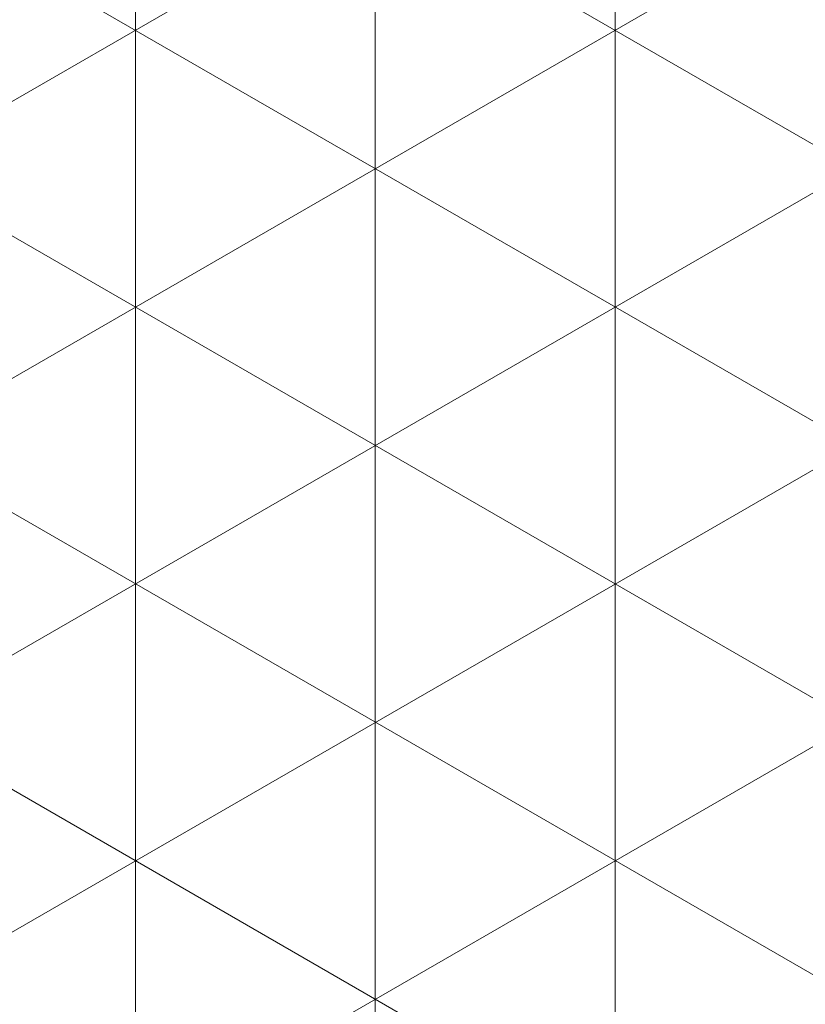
# Model space of a CAD drawing. Header units: millimetres. Extents: x -57642 to 5082813, y -177084 to 58112.
# Tile 671 of 1056: x 51525.24 to 51530.44, y -38508.98 to -38502.46. Entities that reach past the tile are written whole.
import ezdxf

# ---------------------------------------------------------------- set-up
doc = ezdxf.new("R2010")
doc.units = ezdxf.units.MM
doc.layers.add('Bemaßung', color=7, linetype='Continuous', lineweight=9)
doc.dimstyles.new('DIN', dxfattribs={"dimtxt": 2.5, "dimasz": 2.5, "dimexe": 1.25, "dimexo": 0.625, "dimtad": 1, "dimtih": 1, "dimdec": 4, "dimdsep": 46, "dimlunit": 6, "dimtxsty": 'Standard', "dimcen": 2.5, "dimadec": 0, "dimazin": 0, "dimtfac": 1, "dimtdec": 4, "dimtmove": 0, "dimatfit": 3, "dimfxl": 0, "dimtvp": 1, "dimtolj": 1, "dimtzin": 0, "dimarcsym": 0})

# ---------------------------------------------------------------- blocks, each defined once
blk = doc.blocks.new('_Oblique')
at = {"color": 0, "linetype": 'ByBlock', "lineweight": -2}
blk.add_line((-0.5, -0.5), (0.5, 0.5), dxfattribs=at)
blk = doc.blocks.new('*D709')
at = {"layer": 'Bemaßung', "color": 0, "lineweight": -2, "transparency": 16777216}
for p, q in [((52078.0855, -38513.0039), (52659.2505, -38513.0039)), ((52534.2505, -45843.2639), (52534.2505, -38513.0039)), ((52143.0855, -45843.2639), (52659.2505, -45843.2639))]:
    blk.add_line(p, q, dxfattribs=at)
at = {"layer": 'DEFPOINTS', "color": 0, "transparency": 16777216}
for p in [(51378.0855, -38513.0039), (52534.2505, -38513.0039), (51443.0855, -45843.2639)]:
    blk.add_point(p, dxfattribs=at)
at = {"layer": 'Bemaßung', "color": 0, "lineweight": -2, "transparency": 16777216, "xscale": 200, "yscale": 200, "zscale": 200}
for p, rotation in [((52534.2505, -38513.0039), 90), ((52534.2505, -45843.2639), 270)]:
    blk.add_blockref('_Oblique', p, dxfattribs=dict(at, rotation=rotation))
at = {"layer": 'Bemaßung', "color": 0, "transparency": 16777216, "insert": (52334.2505, -42178.1339), "char_height": 200, "attachment_point": 5, "rotation": 90}
blk.add_mtext('\\A1;7.333', dxfattribs=at)

msp = doc.modelspace()

# ---------------------------------------------------------------- hatches: boundary and pattern name
at = {"lineweight": 13}
h = msp.add_hatch(dxfattribs=at)
h.set_pattern_fill('ANSI33', color=256, scale=50, style=0)
h.set_pattern_definition([(45, (-1.36, -74287.17), (-224.5064, 224.5064), []), (45, (223.15, -74287.17), (-224.5064, 224.5064), [158.75, -79.375])])
h.paths.add_polyline_path([(51713.08732, -38168.00387), (51261.0088, -38162.11276), (51261.0088, -38513.00387), (51367.09981, -38513.00387, -0.4142136), (51364.09981, -38510.00387), (51364.09981, -38507.00387), (51424.09981, -38507.00387), (51424.09981, -38513.00387), (51523.08732, -38513.00387), (51523.08732, -38497.00387), (51483.08732, -38497.00387), (51483.08732, -38495.00387), (51643.08732, -38495.00387), (51643.08732, -38497.00387), (51713.08732, -38497.00387)])
at = {"lineweight": 9}
h = msp.add_hatch(dxfattribs=at)
h.set_pattern_fill('NET3', color=256, scale=0.5, angle=90)
h.set_pattern_definition([(90, (-32928.9955, -45871.5458), (-1.5875, 1e-16), []), (150, (-32928.9955, -45871.5458), (-0.79375, -1.374815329), []), (210, (-32928.9955, -45871.5458), (0.79375, -1.374815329), [])])
h.paths.add_polyline_path([(51523.08732, -38497.00387), (51603.08732, -38497.00387), (51603.08732, -38513.00387), (51523.08732, -38513.00387)])

# ---------------------------------------------------------------- dimensions: what is measured, and where the dimension line sits
at = {"layer": 'Bemaßung'}
dim = msp.add_linear_dim(base=(52534.25047, -38513.00387), p1=(51443.08548, -45843.26386), p2=(51378.08548, -38513.00387), angle=90, text='7.333', dimstyle='DIN', override={"dimscale": 100, "dimtxt": 2, "dimasz": 2, "dimexo": 7, "dimgap": 1, "dimtih": 0, "dimblk1": 'Oblique', "dimblk2": 'Oblique', "dimsah": 1, "dimtmove": 2}, dxfattribs=at)
dim.commit()
dim.dimension.update_dxf_attribs({"geometry": '*D709', "text_midpoint": (52334.25047, -42178.13387)})

doc.saveas('drawing.dxf')
